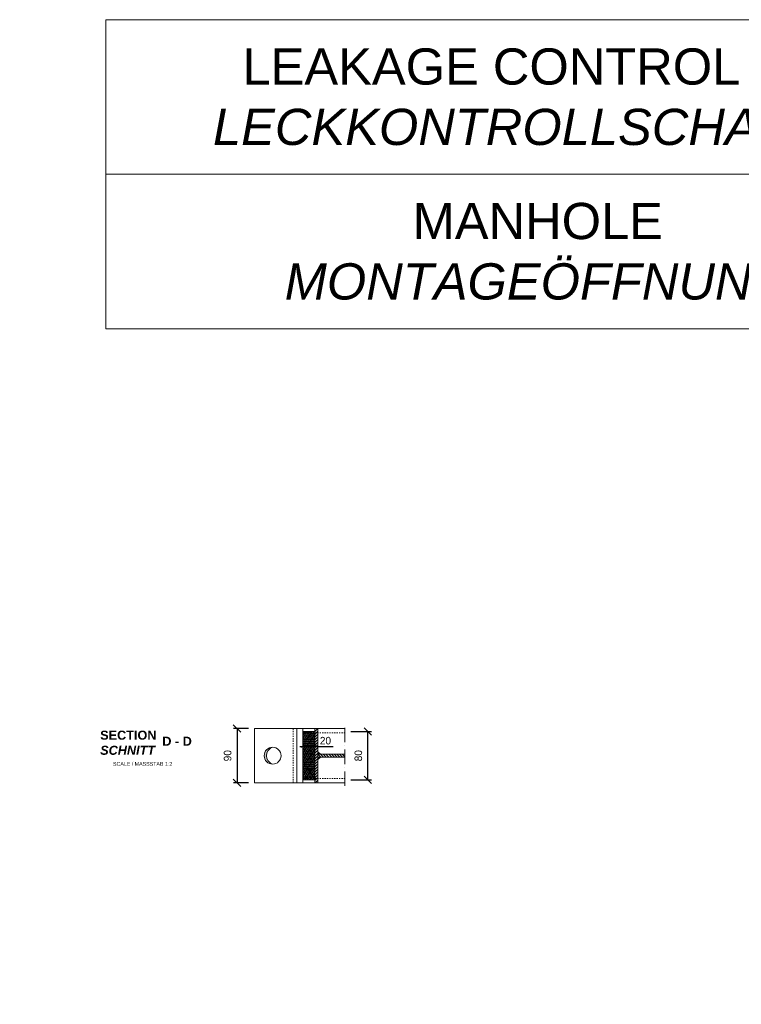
# Model space of a CAD drawing. Header units: millimetres. Extents: x -3395 to 5934498, y -177084 to 63013.
# Tile 569 of 652: x 139554 to 140749, y -45123 to -43493. Entities that reach past the tile are written whole.
import ezdxf

# ---------------------------------------------------------------- set-up
doc = ezdxf.new("R2010")
doc.units = ezdxf.units.MM
doc.linetypes.add('ACAD_ISO10W100', pattern=[18, 12, -3, 0, -3])
doc.linetypes.add('JIS_02_1.0', pattern=[2, 1, -1])
doc.layers.add('Bemaßung', color=7, linetype='Continuous', lineweight=9)
doc.layers.add('Beschriftung', color=7, linetype='Continuous', lineweight=9)
doc.styles.add('LBB3.5M1000', font='isocp.shx', dxfattribs={"height": 3.5})
doc.dimstyles.new('DIN', dxfattribs={"dimtxt": 2.5, "dimasz": 2.5, "dimexe": 1.25, "dimexo": 0.625, "dimtad": 1, "dimtih": 1, "dimdec": 4, "dimdsep": 46, "dimlunit": 6, "dimtxsty": 'Standard', "dimcen": 2.5, "dimadec": 0, "dimazin": 0, "dimtfac": 1, "dimtdec": 4, "dimtmove": 0, "dimatfit": 3, "dimfxl": 0, "dimtvp": 1, "dimtolj": 1, "dimtzin": 0, "dimarcsym": 0})

# ---------------------------------------------------------------- blocks, each defined once
blk = doc.blocks.new('_Oblique')
at = {"color": 0, "linetype": 'ByBlock', "lineweight": -2}
blk.add_line((-0.5, -0.5), (0.5, 0.5), dxfattribs=at)
blk = doc.blocks.new('*D656')
at = {"layer": 'Bemaßung', "color": 0, "lineweight": -2, "transparency": 16777216}
for p, q in [((139933.1, -44666.6), (139908.1, -44666.6)), ((139914.3, -44666.6), (139914.3, -44756.6)), ((139933.1, -44756.6), (139908.1, -44756.6))]:
    blk.add_line(p, q, dxfattribs=at)
at = {"layer": 'DEFPOINTS', "color": 0, "transparency": 16777216}
for p in [(139943.1, -44666.6), (139914.3, -44756.6), (139943.1, -44756.6)]:
    blk.add_point(p, dxfattribs=at)
at = {"layer": 'Bemaßung', "color": 0, "lineweight": -2, "transparency": 16777216, "xscale": 12.5, "yscale": 12.5, "zscale": 12.5}
for p, rotation in [((139914.3, -44666.6), 90), ((139914.3, -44756.6), 270)]:
    blk.add_blockref('_Oblique', p, dxfattribs=dict(at, rotation=rotation))
at = {"layer": 'Bemaßung', "color": 0, "transparency": 16777216, "insert": (139898.6, -44711.6), "char_height": 12.5, "attachment_point": 5, "rotation": 90}
blk.add_mtext('\\A1;90', dxfattribs=at)
blk = doc.blocks.new('*D657')
at = {"layer": 'Bemaßung', "color": 0, "lineweight": -2, "transparency": 16777216}
for p, q in [((140102.7, -44671.6), (140137.1, -44671.6)), ((140130.8, -44751.6), (140130.8, -44671.6)), ((140102.7, -44751.6), (140137.1, -44751.6))]:
    blk.add_line(p, q, dxfattribs=at)
at = {"layer": 'DEFPOINTS', "color": 0, "transparency": 16777216}
for p in [(140092.7, -44671.6), (140130.8, -44671.6), (140092.7, -44751.6)]:
    blk.add_point(p, dxfattribs=at)
at = {"layer": 'Bemaßung', "color": 0, "lineweight": -2, "transparency": 16777216, "xscale": 12.5, "yscale": 12.5, "zscale": 12.5}
for p, rotation in [((140130.8, -44671.6), 90), ((140130.8, -44751.6), 270)]:
    blk.add_blockref('_Oblique', p, dxfattribs=dict(at, rotation=rotation))
at = {"layer": 'Bemaßung', "color": 0, "transparency": 16777216, "insert": (140115.1, -44711.6), "char_height": 12.5, "attachment_point": 5, "rotation": 90}
blk.add_mtext('\\A1;80', dxfattribs=at)
blk = doc.blocks.new('_ArchTick')
at = {"color": 0, "linetype": 'ByBlock', "const_width": 0.15}
blk.add_lwpolyline([(-0.5, -0.5), (0.5, 0.5)], dxfattribs=at)
blk = doc.blocks.new('*D658')
at = {"layer": 'Bemaßung', "color": 0, "lineweight": -2, "transparency": 16777216}
for p, q in [((140023.1, -44686.2), (140023.1, -44690)), ((140018.1, -44696.2), (140043.1, -44696.2)), ((140043.1, -44696.2), (140073.1, -44696.2)), ((140043.1, -44704.6), (140043.1, -44702.5))]:
    blk.add_line(p, q, dxfattribs=at)
at = {"layer": 'DEFPOINTS', "color": 0, "transparency": 16777216}
for p in [(140043.1, -44694.6), (140023.1, -44696.2), (140043.1, -44696.2)]:
    blk.add_point(p, dxfattribs=at)
at = {"layer": 'Bemaßung', "color": 0, "lineweight": -2, "transparency": 16777216, "xscale": 5, "yscale": 5, "zscale": 5, "rotation": 180}
blk.add_blockref('_ArchTick', (140023.1, -44696.2), dxfattribs=at)
at = {"layer": 'Bemaßung', "color": 0, "lineweight": -2, "transparency": 16777216, "xscale": 5, "yscale": 5, "zscale": 5}
blk.add_blockref('_ArchTick', (140043.1, -44696.2), dxfattribs=at)
at = {"layer": 'Bemaßung', "color": 0, "transparency": 16777216, "insert": (140060.6, -44686.8), "char_height": 12.5, "attachment_point": 5}
blk.add_mtext('\\A1;20', dxfattribs=at)

msp = doc.modelspace()

# ---------------------------------------------------------------- hatches: boundary and pattern name
at = {"lineweight": 5}
h = msp.add_hatch(dxfattribs=at)
h.set_pattern_fill('NET3', color=252)
h.paths.add_polyline_path([(140043.14972, -44673.68047), (140023.14972, -44673.68047), (140023.14972, -44749.48047), (140043.14972, -44749.48047)])
h.paths.add_polyline_path([(140043.14972, -44671.58047), (140023.14972, -44671.58047), (140023.14972, -44673.68047), (140043.14972, -44673.68047)])
h.paths.add_polyline_path([(140043.14972, -44749.48047), (140023.14972, -44749.48047), (140023.14972, -44751.58047), (140043.14972, -44751.58047)])
h = msp.add_hatch(dxfattribs=at)
h.set_pattern_fill('ANSI31', color=0)
h.paths.add_polyline_path([(140048.14972, -44673.68047), (140043.14972, -44673.68047), (140043.14972, -44749.48047), (140048.14972, -44749.48047)])
h.paths.add_polyline_path([(140048.14972, -44749.48047), (140043.14972, -44749.48047), (140043.14972, -44756.58047), (140048.14972, -44756.58047)])
h.paths.add_polyline_path([(140048.14972, -44666.58047), (140043.14972, -44666.58047), (140043.14972, -44673.68047), (140048.14972, -44673.68047)])
at = {"lineweight": 9}
h = msp.add_hatch(color=256, dxfattribs=at)
h.dxf.hatch_style = 1
h.paths.add_polyline_path([(139973.14972, -44697.58047, 0.4142135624), (139959.14972, -44711.58047, 0.4142135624), (139973.14972, -44725.58047, -0.737901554)])
at = {"lineweight": 5}
h = msp.add_hatch(color=0, dxfattribs=at)
h.dxf.hatch_style = 1
h.paths.add_polyline_path([(140052.14972, -44709.08047), (140048.14972, -44709.08047), (140048.14972, -44705.08047)])
h = msp.add_hatch(dxfattribs=at)
h.set_pattern_fill('ANSI31', color=0, angle=90)
h.paths.add_polyline_path([(140092.6871, -44709.08047), (140048.14972, -44709.08047), (140048.14972, -44714.08047), (140092.6871, -44714.08047)])
h = msp.add_hatch(color=0, dxfattribs=at)
h.dxf.hatch_style = 1
h.paths.add_polyline_path([(140052.14972, -44714.08047), (140048.14972, -44714.08047), (140048.14972, -44718.08047)])

# ---------------------------------------------------------------- linework, layer by layer
at = {"linetype": 'ACAD_ISO10W100', "lineweight": 9, "ltscale": 2}
msp.add_line((140092.6871, -44761.58047), (140092.6871, -44661.58047), dxfattribs=at)
at = {"lineweight": 9}
for p, q in [((139943.14972, -44756.58047), (139943.14972, -44666.58047)), ((139943.14972, -44666.58047), (140092.6871, -44666.58047)), ((140013.14972, -44666.58047), (140013.14972, -44756.58047)), ((140023.14972, -44666.58047), (140023.14972, -44756.58047)), ((140043.14972, -44666.58047), (140043.14972, -44756.58047)), ((140048.14972, -44666.58047), (140048.14972, -44756.58047)), ((140092.6871, -44709.08047), (140048.14972, -44709.08047)), ((140092.6871, -44714.08047), (140048.14972, -44714.08047)), ((140092.6871, -44756.58047), (139943.14972, -44756.58047))]:
    msp.add_line(p, q, dxfattribs=at)
at = {"linetype": 'JIS_02_1.0', "lineweight": 5, "ltscale": 2}
for p, q in [((140007.14972, -44666.58047), (140007.14972, -44756.58047)), ((140023.14972, -44673.68047), (140092.6871, -44673.68047)), ((140023.14972, -44749.48047), (140092.6871, -44749.48047))]:
    msp.add_line(p, q, dxfattribs=at)
at = {"lineweight": 5}
for points in [[(139697.24033, -43748.58805), (140846.21444, -43748.58805), (140846.21444, -43492.7104), (139697.24033, -43492.7104)], [(139697.24033, -44004.46571), (140846.21444, -44004.46571), (140846.21444, -43748.58805), (139697.24033, -43748.58805)], [(140052.14972, -44709.08047), (140048.14972, -44709.08047), (140048.14972, -44705.08047)], [(140052.14972, -44714.08047), (140048.14972, -44714.08047), (140048.14972, -44718.08047)]]:
    msp.add_lwpolyline(points, close=True, dxfattribs=at)
at = {"lineweight": 9}
msp.add_lwpolyline([(140023.14972, -44751.58047), (140043.14972, -44751.58047), (140043.14972, -44671.58047), (140023.14972, -44671.58047)], close=True, dxfattribs=at)
msp.add_circle((139973.14972, -44711.58047), 14, dxfattribs=at)
msp.add_arc((139977.47077, -44711.58047), 14.65167, 107.1526525, 252.8473475, dxfattribs=at)

# ---------------------------------------------------------------- texts
at = {"layer": 'Beschriftung', "style": 'LBB3.5M1000'}
for s, insert, char_height, width, attachment_point in [('{\\fArial|b0|i0|c0|p34;LEAKAGE CONTROL PIT\\P\\fArial|b0|i1|c0|p34;LECKKONTROLLSCHACHT}', (140412.17351, -43620.64923), 60, 1332.6653298, 5), ('{\\fArial|b0|i0|c0|p34;MANHOLE\\P\\fArial|b0|i1|c0|p34;MONTAGEÖFFNUNG}', (140412.17351, -43876.52688), 60, 1332.6653298, 5), ('\\pi599.15;{\\fArial|b0|i0|c0|p34;MANHOLE \\fCastellar|b0|i0|c0|p18;IV\\fArial|b0|i0|c0|p34; WITH LADDER\\P\\pi46.721;\\fArial|b0|i1|c0|p34;MONTAGEÖFFNUNG \\fCastellar|b0|i1|c0|p18;IV\\fArial|b0|i1|c0|p34; MIT LEITER}', (107326.10225, -43923.12294), 200, 4967.5358744, 1), ('{\\fArial|b1|i0|c0|p34;SECTION\\P\\fArial|b1|i1|c0|p34;SCHNITT}', (139687.66322, -44670.1086), 15, 94.0909588, 1), ('{\\fArial|b1|i0|c0|p34;D - D}', (139790.47813, -44680.10467), 15, 48.2090768, 1), ('{\\fArial|b0|i0|c0|p34;\\H0.5x;SCALE / MASSSTAB 1:2}', (139708.90438, -44722.03135), 12.5, 106.3087656, 1)]:
    msp.add_mtext(s, dxfattribs=dict(at, insert=insert, char_height=char_height, width=width, attachment_point=attachment_point))

# ---------------------------------------------------------------- dimensions: what is measured, and where the dimension line sits
at = {"layer": 'Bemaßung'}
for base, p1, p2, picture, middle in [((139914.31464, -44756.58047), (139943.14972, -44666.58047), (139943.14972, -44756.58047), '*D656', (139898.55023, -44711.58047)), ((140130.82104, -44671.58047), (140092.6871, -44751.58047), (140092.6871, -44671.58047), '*D657', (140115.14106, -44711.58047))]:
    dim = msp.add_linear_dim(base=base, p1=p1, p2=p2, angle=90, dimstyle='DIN', override={"dimscale": 5, "dimexo": 2, "dimdec": 2, "dimblk1": 'Oblique', "dimblk2": 'Oblique', "dimsah": 1, "dimtdec": 2, "dimtmove": 2}, dxfattribs=at)
    dim.commit()
    dim.dimension.update_dxf_attribs({"geometry": picture, "text_midpoint": middle, "dimtype": 160})
dim = msp.add_linear_dim(base=(140043.14972, -44696.21886), p1=(140023.14972, -44696.21886), p2=(140043.14972, -44694.62668), dimstyle='DIN', override={"dimscale": 5, "dimasz": 1, "dimexo": 2, "dimdec": 2, "dimblk1": 'ArchTick', "dimblk2": 'ArchTick', "dimsah": 1, "dimdle": 1, "dimtdec": 2}, dxfattribs=at)
dim.commit()
dim.dimension.update_dxf_attribs({"geometry": '*D658', "text_midpoint": (140060.64972, -44686.84386)})

doc.saveas('drawing.dxf')
